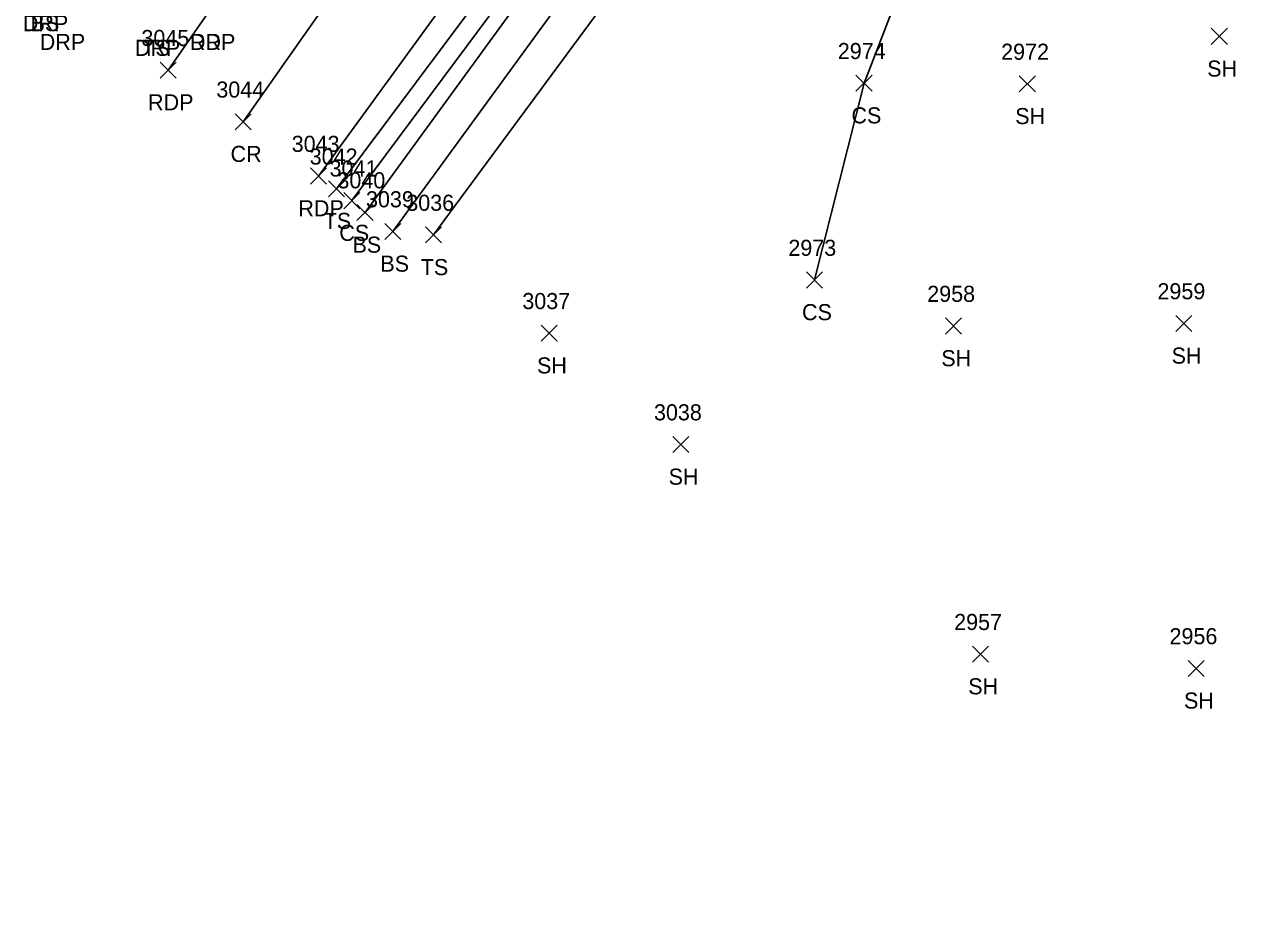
# Model space of a CAD drawing. Extents: x 1520648 to 1523413, y 732854 to 735518.
# Drawn here: x 1521742.9 to 1521896.1, y 733206.8 to 733315.9 of the extents above; entities that cross this region are included whole.
import ezdxf

# ---------------------------------------------------------------- set-up
doc = ezdxf.new("R2010")
doc.units = 0
for name, color, linetype in [('L_A', 7, 'Continuous'), ('L_I', 7, 'Continuous'), ('L_TIC', 7, 'Continuous'), ('LELB', 7, 'Continuous'), ('P_A', 7, 'Continuous'), ('P_I', 7, 'Continuous'), ('P_TIC', 7, 'Continuous'), ('PET', 7, 'Continuous'), ('PRC', 7, 'Continuous'), ('R_A', 7, 'Continuous')]:
    doc.layers.add(name, color=color, linetype=linetype)

msp = doc.modelspace()

# ---------------------------------------------------------------- linework, layer by layer
at = {"layer": 'L_TIC'}
for points in [[(1521890.49, 733313.47), (1521892.49, 733315.47)], [(1521892.49, 733313.47), (1521890.49, 733315.47)], [(1521846.31, 733307.65), (1521848.31, 733309.65)], [(1521848.31, 733307.65), (1521846.31, 733309.65)], [(1521866.62, 733307.56), (1521868.62, 733309.56)], [(1521868.62, 733307.56), (1521866.62, 733309.56)], [(1521780.71, 733294.53), (1521782.71, 733296.53)], [(1521782.71, 733294.53), (1521780.71, 733296.53)], [(1521782.62, 733293.05), (1521784.62, 733295.05)], [(1521784.62, 733293.05), (1521782.62, 733295.05)], [(1521784.26, 733291.58), (1521786.26, 733293.58)], [(1521786.26, 733291.58), (1521784.26, 733293.58)], [(1521787.72, 733289.22), (1521789.72, 733291.22)], [(1521789.72, 733289.22), (1521787.72, 733291.22)], [(1521792.78, 733288.79), (1521794.78, 733290.79)], [(1521794.78, 733288.79), (1521792.78, 733290.79)], [(1521840.16, 733283.19), (1521842.16, 733285.19)], [(1521842.16, 733283.19), (1521840.16, 733285.19)], [(1521807.16, 733276.57), (1521809.16, 733278.57)], [(1521809.16, 733276.57), (1521807.16, 733278.57)], [(1521857.43, 733277.47), (1521859.43, 733279.47)], [(1521859.43, 733277.47), (1521857.43, 733279.47)], [(1521886.07, 733277.79), (1521888.07, 733279.79)], [(1521888.07, 733277.79), (1521886.07, 733279.79)], [(1521823.53, 733262.74), (1521825.53, 733264.74)], [(1521825.53, 733262.74), (1521823.53, 733264.74)], [(1521860.78, 733236.68), (1521862.78, 733238.68)], [(1521862.78, 733236.68), (1521860.78, 733238.68)], [(1521887.61, 733234.91), (1521889.61, 733236.91)], [(1521889.61, 733234.91), (1521887.61, 733236.91)]]:
    msp.add_lwpolyline(points, dxfattribs=at)
at = {"layer": 'LELB'}
for points in [[(1521968.22, 732870.86), (1521967.33, 732923.17), (1521965.89, 732967.63), (1521966.81, 733022.76), (1521968.92, 733067.53), (1521967.76, 733107.86), (1521967.59, 733152.46), (1521963.2, 733196.23), (1521957.56, 733240.65), (1521950.49, 733284.14), (1521942.81, 733326), (1521935.57, 733358.13), (1521922.67, 733395.52), (1521912.69, 733424.26), (1521908.68, 733436.25), (1521904.92, 733439.85), (1521900.99, 733440.9), (1521892.77, 733438.76), (1521882.33, 733431.16), (1521862.06, 733405.38), (1521836.63, 733369.94), (1521811.7, 733335.61), (1521781.71, 733295.53)], [(1521949.65, 732892.14), (1521943.39, 732922.28), (1521945.76, 732969.81), (1521946.37, 733022.02), (1521949.39, 733069.39), (1521949.05, 733107.25), (1521954.07, 733151.48), (1521948.09, 733195.39), (1521946.43, 733238.1), (1521937.33, 733283.09), (1521933.08, 733323.42), (1521926.44, 733357.1), (1521915.28, 733394.28), (1521907.45, 733416.63), (1521900.78, 733431.27), (1521903.17, 733437.88), (1521902.02, 733437.98), (1521897.59, 733434.54), (1521891.82, 733431.12), (1521884.07, 733424.19), (1521864.49, 733402.58), (1521840.1, 733367.76), (1521814.7, 733333), (1521785.26, 733292.58)], [(1521891.82, 733431.12), (1521882.38, 733426.41), (1521863.22, 733403.9), (1521838.43, 733368.93), (1521813.45, 733334.19), (1521783.62, 733294.05)], [(1521893.42, 733427.61), (1521885.37, 733422.39), (1521867.5, 733399.58), (1521843.6, 733365.54), (1521817.53, 733329.75), (1521788.72, 733290.22)], [(1521893.42, 733427.61), (1521886.97, 733421.18), (1521870.61, 733396.22), (1521847.36, 733363.06), (1521820.46, 733325.96), (1521793.78, 733289.79)], [(1521841.16, 733284.19), (1521847.31, 733308.65), (1521859.88, 733341.23), (1521867.65, 733351.04), (1521869.37, 733359.62), (1521867.62, 733376.14)]]:
    msp.add_lwpolyline(points, dxfattribs=at)
at = {"layer": 'P_TIC'}
for points in [[(1521759.79, 733309.27), (1521761.79, 733311.27)], [(1521761.79, 733309.27), (1521759.79, 733311.27)], [(1521769.1, 733302.86), (1521771.1, 733304.86)], [(1521771.1, 733302.86), (1521769.1, 733304.86)], [(1521778.48, 733296.11), (1521780.48, 733298.11)], [(1521780.48, 733296.11), (1521778.48, 733298.11)]]:
    msp.add_lwpolyline(points, dxfattribs=at)
at = {"layer": 'PET'}
for points in [[(1521760.79, 733310.27), (1521766, 733317.77), (1521780.4, 733337.26), (1521801.02, 733364.18), (1521815.88, 733384.95), (1521835.85, 733412.69), (1521849.25, 733429.67), (1521867.5, 733456.15), (1521880.02, 733475.39), (1521889.73, 733495.65), (1521892.95, 733514.59)], [(1521917.02, 733438.97), (1521910.27, 733443.9), (1521901.79, 733445.62), (1521892.19, 733443.33), (1521881.84, 733433.64), (1521860.74, 733406.62), (1521834.48, 733371.94), (1521809.44, 733338.27), (1521779.48, 733297.11)]]:
    msp.add_lwpolyline(points, dxfattribs=at)
at = {"layer": 'PRC'}
msp.add_lwpolyline([(1521770.1, 733303.86), (1521789.18, 733330.98), (1521810.63, 733359.66), (1521824.22, 733378.34), (1521845.61, 733407.68), (1521857.16, 733423.44), (1521877.35, 733449.78), (1521891.97, 733468.24), (1521903.82, 733481.12)], dxfattribs=at)

# ---------------------------------------------------------------- texts
at = {"layer": 'L_A'}
for s, p in [('BS', (1521743.67, 733315.11)), ('TS', (1521757.56, 733312.04)), ('SH', (1521889.98, 733309.47)), ('CS', (1521845.75, 733303.65)), ('SH', (1521866.11, 733303.56)), ('TS', (1521780.12, 733290.53)), ('CS', (1521782.06, 733289.05)), ('BS', (1521783.7, 733287.58)), ('BS', (1521787.17, 733285.22)), ('TS', (1521792.19, 733284.79)), ('CS', (1521839.6, 733279.19)), ('SH', (1521856.92, 733273.47)), ('SH', (1521885.56, 733273.79)), ('SH', (1521806.65, 733272.57)), ('SH', (1521823.01, 733258.74)), ('SH', (1521860.27, 733232.68)), ('SH', (1521887.1, 733230.91))]:
    msp.add_text(s, height=2, dxfattribs=at).set_placement(p)
at = {"layer": 'L_I'}
for s, p in [('2974', (1521844.05, 733311.65)), ('2972', (1521864.36, 733311.56)), ('3042', (1521778.38, 733298.53)), ('3041', (1521780.85, 733297.05)), ('3040', (1521781.83, 733295.58)), ('3039', (1521785.38, 733293.22)), ('3036', (1521790.39, 733292.79)), ('2973', (1521837.9, 733287.19)), ('2958', (1521855.17, 733281.47)), ('2959', (1521883.8, 733281.79)), ('3037', (1521804.82, 733280.57)), ('3038', (1521821.19, 733266.74)), ('2957', (1521858.52, 733240.68)), ('2956', (1521885.3, 733238.91))]:
    msp.add_text(s, height=2, dxfattribs=at).set_placement(p)
at = {"layer": 'P_A'}
for s, p in [('RDP', (1521763.49, 733312.77)), ('RDP', (1521758.28, 733305.27)), ('CR', (1521768.54, 733298.86)), ('RDP', (1521776.97, 733292.11))]:
    msp.add_text(s, height=2, dxfattribs=at).set_placement(p)
at = {"layer": 'P_I'}
for s, p in [('3045', (1521757.45, 733313.27)), ('3044', (1521766.77, 733306.86)), ('3043', (1521776.14, 733300.11))]:
    msp.add_text(s, height=2, dxfattribs=at).set_placement(p)
at = {"layer": 'R_A'}
for p in [(1521742.71, 733315.11), (1521744.81, 733312.78), (1521756.64, 733312.04), (1521763.49, 733312.77)]:
    msp.add_text('DRP', height=2, dxfattribs=at).set_placement(p)

doc.saveas('drawing.dxf')
